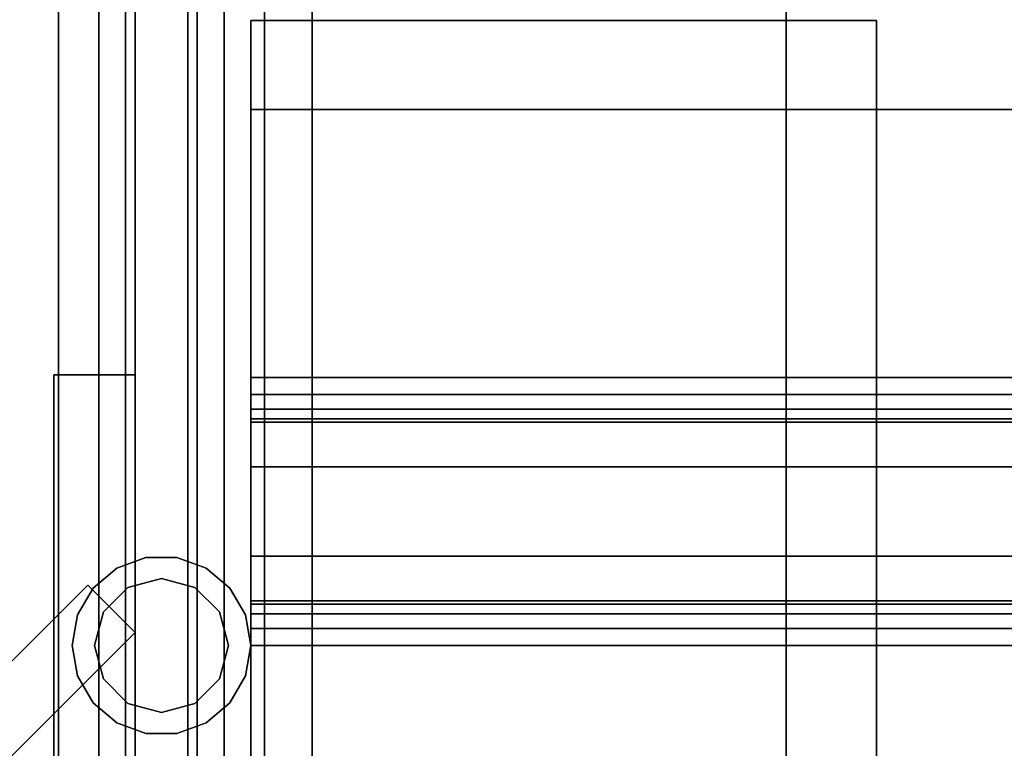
# Model space of a CAD drawing. Extents: x -48 to 48, y -49.6 to 48.
# Tile 810 of 890: x -0.8 to 4.7, y 36.7 to 40.8. Entities that reach past the tile are written whole.
import ezdxf

# ---------------------------------------------------------------- set-up
doc = ezdxf.new("R2010")
doc.units = 0

msp = doc.modelspace()

# ---------------------------------------------------------------- linework, layer by layer
at = {"layer": '4B3 [27]', "color": 1}
for points, invisible_edges in [([(-2.30664, 22.1721, 30.1), (-3.495, 48, 30.1), (3.495, 48, 30.1)], 13), ([(-2.79823, 25.9848, 46), (3.495, 48, 46), (-3.495, 48, 46)], 13), ([(-2.79823, 14.5152, 30.1), (-2.4913, 16.4137, 30.1), (3.495, 48, 30.1)], 14), ([(-2.79823, 14.5152, 30.1), (3.495, 48, 30.1), (3.495, 28.7655, 30.1)], 13), ([(-2.79823, 25.9848, 46), (3.495, 28.7655, 46), (3.495, 48, 46)], 13), ([(-2.4913, 16.4137, 30.1), (-2.30664, 18.3279, 30.1), (3.495, 48, 30.1)], 14), ([(-2.245, 20.25, 30.1), (-2.30664, 22.1721, 30.1), (3.495, 48, 30.1)], 14), ([(-2.30664, 18.3279, 30.1), (-2.245, 20.25, 30.1), (3.495, 48, 30.1)], 14), ([(-0.576535, 6.87279, 30.5829), (-0.576535, 48, 30.5829), (-0.8425, 48, 30.53)], 12), ([(-0.576535, 6.87279, 30.5829), (-0.8425, 48, 30.53), (-0.8425, 6.62326, 30.53)], 1), ([(-0.8425, 7.375, 45.57), (-0.8425, 48, 45.57), (-0.576535, 48, 45.5171)], 12), ([(-0.8425, 7.375, 45.57), (-0.576535, 48, 45.5171), (-0.576535, 7.47959, 45.5171)], 1), ([(-0.351061, 7.58338, 30.7336), (-0.351061, 48, 30.7336), (-0.576535, 48, 30.5829)], 12), ([(-0.351061, 7.58338, 30.7336), (-0.576535, 48, 30.5829), (-0.576535, 6.87279, 30.5829)], 1), ([(-0.576535, 7.47959, 45.5171), (-0.576535, 48, 45.5171), (-0.351061, 48, 45.3664)], 12), ([(-0.576535, 7.47959, 45.5171), (-0.351061, 48, 45.3664), (-0.351061, 7.77745, 45.3664)], 1), ([(-0.275272, 8, 30.847), (-0.200404, 48, 30.959), (-0.351061, 48, 30.7336)], 13), ([(-0.351061, 48, 30.7336), (-0.351061, 7.58338, 30.7336), (-0.312762, 7.85373, 30.7909)], 12), ([(-0.351061, 48, 30.7336), (-0.312762, 7.85373, 30.7909), (-0.310932, 7.85345, 30.7936)], 13), ([(-0.351061, 48, 30.7336), (-0.310932, 7.85345, 30.7936), (-0.30368, 7.90451, 30.8045)], 13), ([(-0.275272, 8, 30.847), (-0.351061, 48, 30.7336), (-0.30368, 7.90451, 30.8045)], 3), ([(-0.284055, 7.97571, 45.2662), (-0.351061, 7.77745, 45.3664), (-0.351061, 48, 45.3664)], 12), ([(-0.275272, 8, 45.253), (-0.284055, 7.97571, 45.2662), (-0.351061, 48, 45.3664)], 15), ([(-0.275272, 8, 45.253), (-0.351061, 48, 45.3664), (-0.200404, 48, 45.141)], 13), ([(-0.275272, 8, 30.847), (-0.234219, 8.08457, 30.9084), (-0.200404, 48, 30.959)], 14), ([(-0.275272, 8, 45.253), (-0.200404, 48, 45.141), (-0.234219, 8.08457, 45.1916)], 3), ([(-0.234219, 8.08457, 30.9084), (-0.200404, 8.13013, 30.959), (-0.200404, 48, 30.959)], 12), ([(-0.200404, 48, 45.141), (-0.200404, 8.13013, 45.141), (-0.234219, 8.08457, 45.1916)], 12), ([(-0.177012, 8.20677, 31.0766), (-0.1475, 48, 31.225), (-0.200404, 48, 30.959)], 13), ([(-0.200404, 48, 30.959), (-0.200404, 8.13013, 30.959), (-0.195019, 8.15451, 30.9861)], 12), ([(-0.177012, 8.20677, 31.0766), (-0.200404, 48, 30.959), (-0.195019, 8.15451, 30.9861)], 3), ([(-0.195019, 8.15451, 45.1139), (-0.200404, 8.13013, 45.141), (-0.200404, 48, 45.141)], 12), ([(-0.177012, 8.20677, 45.0234), (-0.195019, 8.15451, 45.1139), (-0.200404, 48, 45.141)], 14), ([(-0.177012, 8.20677, 45.0234), (-0.200404, 48, 45.141), (-0.1475, 48, 44.875)], 13), ([(-0.177012, 8.20677, 31.0766), (-0.157238, 8.23907, 31.176), (-0.1475, 48, 31.225)], 14), ([(-0.177012, 8.20677, 45.0234), (-0.1475, 48, 44.875), (-0.157238, 8.23907, 44.924)], 3), ([(-0.157238, 8.23907, 31.176), (-0.1475, 8.24422, 31.225), (-0.1475, 48, 31.225)], 12), ([(-0.1475, 48, 44.875), (-0.1475, 8.24422, 44.875), (-0.157238, 8.23907, 44.924)], 12), ([(-0.1475, 8.25, 44.82), (-0.1475, 8.24422, 44.875), (-0.1475, 48, 44.875)], 12), ([(-0.1475, 8.23907, 44.716), (-0.1475, 8.25, 44.82), (-0.1475, 48, 44.875)], 14), ([(-0.1475, 8.20677, 44.6166), (-0.1475, 8.23907, 44.716), (-0.1475, 48, 44.875)], 14), ([(-0.1475, 8.15451, 44.5261), (-0.1475, 8.20677, 44.6166), (-0.1475, 48, 44.875)], 14), ([(-0.1475, 8.08457, 44.4484), (-0.1475, 8.15451, 44.5261), (-0.1475, 48, 44.875)], 14), ([(-0.1475, 8, 44.387), (-0.1475, 8.08457, 44.4484), (-0.1475, 48, 44.875)], 14), ([(-0.1475, 7.90451, 44.3445), (-0.1475, 8, 44.387), (-0.1475, 48, 44.875)], 14), ([(-0.1475, 7.80226, 44.3227), (-0.1475, 7.90451, 44.3445), (-0.1475, 48, 44.875)], 14), ([(-0.1475, 7.75, 44.32), (-0.1475, 7.80226, 44.3227), (-0.1475, 48, 44.875)], 15), ([(-0.1475, 7.75, 44.32), (-0.1475, 48, 44.875), (-0.1475, 48, 31.225)], 13), ([(-0.1475, 6.25, 44.32), (-0.1475, 7.75, 44.32), (-0.1475, 48, 31.225)], 14), ([(-0.1475, 48, 31.225), (-0.1475, 8.24422, 31.225), (-0.1475, 8.25, 31.28)], 12), ([(-0.1475, 48, 31.225), (-0.1475, 8.25, 31.28), (-0.1475, 8.23907, 31.384)], 13), ([(-0.1475, 6.25, 44.32), (-0.1475, 48, 31.225), (-0.1475, 8.23907, 31.384)], 15), ([(0.157238, 8.23907, 44.924), (0.1475, 8.24422, 44.875), (0.1475, 48, 44.875)], 12), ([(0.177012, 8.20677, 45.0234), (0.157238, 8.23907, 44.924), (0.1475, 48, 44.875)], 14), ([(0.177012, 8.20677, 45.0234), (0.1475, 48, 44.875), (0.200404, 48, 45.141)], 13), ([(0.1475, 8.25, 31.28), (0.1475, 8.24422, 31.225), (0.1475, 48, 31.225)], 12), ([(0.1475, 8.23907, 31.384), (0.1475, 8.25, 31.28), (0.1475, 48, 31.225)], 14), ([(0.1475, 8.20677, 31.4834), (0.1475, 8.23907, 31.384), (0.1475, 48, 31.225)], 14), ([(0.1475, 8.15451, 31.5739), (0.1475, 8.20677, 31.4834), (0.1475, 48, 31.225)], 14), ([(0.1475, 8.08457, 31.6516), (0.1475, 8.15451, 31.5739), (0.1475, 48, 31.225)], 14), ([(0.1475, 8, 31.713), (0.1475, 8.08457, 31.6516), (0.1475, 48, 31.225)], 14), ([(0.1475, 7.90451, 31.7555), (0.1475, 8, 31.713), (0.1475, 48, 31.225)], 14), ([(0.1475, 7.80226, 31.7773), (0.1475, 7.90451, 31.7555), (0.1475, 48, 31.225)], 14), ([(0.1475, 7.75, 31.78), (0.1475, 7.80226, 31.7773), (0.1475, 48, 31.225)], 15), ([(0.1475, 7.75, 31.78), (0.1475, 48, 31.225), (0.1475, 48, 44.875)], 13), ([(0.1475, 6.545, 31.78), (0.1475, 7.75, 31.78), (0.1475, 48, 44.875)], 14), ([(0.1475, 48, 44.875), (0.1475, 8.24422, 44.875), (0.1475, 8.25, 44.82)], 12), ([(0.1475, 48, 44.875), (0.1475, 8.25, 44.82), (0.1475, 8.23907, 44.716)], 13), ([(0.1475, 6.545, 31.78), (0.1475, 48, 44.875), (0.1475, 8.23907, 44.716)], 15), ([(0.177012, 8.20677, 31.0766), (0.200404, 48, 30.959), (0.1475, 48, 31.225)], 13), ([(0.1475, 48, 31.225), (0.1475, 8.24422, 31.225), (0.157238, 8.23907, 31.176)], 12), ([(0.177012, 8.20677, 31.0766), (0.1475, 48, 31.225), (0.157238, 8.23907, 31.176)], 3), ([(0.177012, 8.20677, 45.0234), (0.200404, 48, 45.141), (0.195019, 8.15451, 45.1139)], 3), ([(0.177012, 8.20677, 31.0766), (0.195019, 8.15451, 30.9861), (0.200404, 48, 30.959)], 14), ([(0.200404, 48, 45.141), (0.200404, 8.13013, 45.141), (0.195019, 8.15451, 45.1139)], 12), ([(0.195019, 8.15451, 30.9861), (0.200404, 8.13013, 30.959), (0.200404, 48, 30.959)], 12), ([(0.234219, 8.08457, 45.1916), (0.200404, 8.13013, 45.141), (0.200404, 48, 45.141)], 12), ([(0.234219, 8.08457, 45.1916), (0.200404, 48, 45.141), (0.351061, 48, 45.3664)], 13), ([(0.275272, 8, 30.847), (0.351061, 48, 30.7336), (0.200404, 48, 30.959)], 13), ([(0.200404, 48, 30.959), (0.200404, 8.13013, 30.959), (0.234219, 8.08457, 30.9084)], 12), ([(0.275272, 8, 30.847), (0.200404, 48, 30.959), (0.234219, 8.08457, 30.9084)], 3), ([(0.234219, 8.08457, 45.1916), (0.351061, 48, 45.3664), (0.275272, 8, 45.253)], 3), ([(0.351061, 48, 45.3664), (0.282648, 7.9752, 45.2641), (0.275272, 8, 45.253)], 13), ([(0.275272, 8, 30.847), (0.30368, 7.90451, 30.8045), (0.351061, 48, 30.7336)], 14), ([(0.351061, 48, 45.3664), (0.284055, 7.97571, 45.2662), (0.282648, 7.9752, 45.2641)], 13), ([(0.351061, 48, 45.3664), (0.351061, 7.77745, 45.3664), (0.284055, 7.97571, 45.2662)], 12), ([(0.30368, 7.90451, 30.8045), (0.312762, 7.85373, 30.7909), (0.351061, 48, 30.7336)], 15), ([(0.312762, 7.85373, 30.7909), (0.351061, 7.58338, 30.7336), (0.351061, 48, 30.7336)], 12), ([(0.351061, 7.77745, 45.3664), (0.351061, 48, 45.3664), (0.576535, 48, 45.5171)], 12), ([(0.351061, 7.77745, 45.3664), (0.576535, 48, 45.5171), (0.576535, 7.47959, 45.5171)], 1), ([(0.576535, 6.87279, 30.5829), (0.576535, 48, 30.5829), (0.351061, 48, 30.7336)], 12), ([(0.576535, 6.87279, 30.5829), (0.351061, 48, 30.7336), (0.351061, 7.58338, 30.7336)], 1), ([(0.576535, 7.47959, 45.5171), (0.576535, 48, 45.5171), (0.8425, 48, 45.57)], 12), ([(0.576535, 7.47959, 45.5171), (0.8425, 48, 45.57), (0.8425, 7.375, 45.57)], 1), ([(0.8425, 6.62326, 30.53), (0.8425, 48, 30.53), (0.576535, 48, 30.5829)], 12), ([(0.8425, 6.62326, 30.53), (0.576535, 48, 30.5829), (0.576535, 6.87279, 30.5829)], 1), ([(2.30664, 18.3279, 45.57), (0.8425, 7.375, 45.57), (0.8425, 48, 45.57)], 13), ([(0.8425, 48, 45.57), (3.495, 48, 45.57), (3.495, 28.7655, 45.57)], 12), ([(0.8425, 48, 45.57), (3.495, 28.7655, 45.57), (3.22615, 27.8596, 45.57)], 13), ([(0.8425, 48, 45.57), (3.22615, 27.8596, 45.57), (2.79823, 25.9848, 45.57)], 13), ([(0.8425, 48, 45.57), (2.79823, 25.9848, 45.57), (2.4913, 24.0863, 45.57)], 13), ([(0.8425, 48, 45.57), (2.4913, 24.0863, 45.57), (2.30664, 22.1721, 45.57)], 13), ([(0.8425, 48, 45.57), (2.30664, 22.1721, 45.57), (2.245, 20.25, 45.57)], 13), ([(2.30664, 18.3279, 45.57), (0.8425, 48, 45.57), (2.245, 20.25, 45.57)], 3), ([(2.4913, 24.0863, 30.53), (3.495, 48, 30.53), (0.8425, 48, 30.53)], 13), ([(0.8425, 48, 30.53), (0.8425, 6.62326, 30.53), (2.30664, 18.3279, 30.53)], 14), ([(0.8425, 48, 30.53), (2.30664, 18.3279, 30.53), (2.245, 20.25, 30.53)], 13), ([(0.8425, 48, 30.53), (2.245, 20.25, 30.53), (2.30664, 22.1721, 30.53)], 13), ([(2.4913, 24.0863, 30.53), (0.8425, 48, 30.53), (2.30664, 22.1721, 30.53)], 3), ([(2.4913, 24.0863, 30.53), (2.79823, 25.9848, 30.53), (3.495, 48, 30.53)], 14), ([(2.79823, 25.9848, 30.53), (3.22615, 27.8596, 30.53), (3.495, 48, 30.53)], 14), ([(3.22615, 27.8596, 30.53), (3.495, 28.7655, 30.53), (3.495, 48, 30.53)], 12), ([(3.495, 28.7655, 45.57), (3.495, 48, 45.57), (3.495, 48, 46)], 12), ([(3.495, 28.7655, 45.57), (3.495, 48, 46), (3.495, 28.7655, 46)], 1), ([(3.495, 28.7655, 30.1), (3.495, 48, 30.1), (3.495, 48, 30.53)], 12), ([(3.495, 28.7655, 30.1), (3.495, 48, 30.53), (3.495, 28.7655, 30.53)], 1), ([(-0.743821, 35.4237, 42.5), (-0.639228, 35.2671, 42.5), (-0.1475, 38.765, 42.5)], 14), ([(-0.743821, 35.4237, 42.5), (-0.1475, 38.765, 42.5), (-0.6025, 36.3675, 42.5)], 15), ([(-0.639228, 35.2671, 42.5), (-0.6025, 35.0825, 42.5), (-0.1475, 38.765, 42.5)], 14), ([(-0.6025, 35.0825, 42.5), (-0.1475, 32.685, 42.5), (-0.1475, 38.765, 42.5)], 13), ([(-0.1475, 38.765, 42.5), (-0.6025, 38.765, 42.5), (-0.6025, 36.3675, 42.5)], 12), ([(-0.6025, 36.3675, 33.5), (-0.6025, 38.765, 33.5), (-0.1475, 38.765, 33.5)], 12), ([(-0.6025, 36.3675, 33.5), (-0.1475, 38.765, 33.5), (-0.1475, 32.685, 33.5)], 13), ([(-0.6025, 38.765, 33.5), (-0.6025, 38.765, 42.5), (-0.1475, 38.765, 42.5)], 12), ([(-0.6025, 38.765, 33.5), (-0.1475, 38.765, 42.5), (-0.1475, 38.765, 33.5)], 1), ([(-0.6025, 36.3675, 33.5), (-0.6025, 36.3675, 42.5), (-0.6025, 38.765, 42.5)], 12), ([(-0.6025, 36.3675, 33.5), (-0.6025, 38.765, 42.5), (-0.6025, 38.765, 33.5)], 1), ([(-0.1475, 38.765, 33.5), (-0.1475, 38.765, 42.5), (-0.1475, 32.685, 42.5)], 12), ([(-0.1475, 38.765, 33.5), (-0.1475, 32.685, 42.5), (-0.1475, 32.685, 33.5)], 1), ([(-0.5, 37.25, 51.875), (-0.25, 37.683, 51.875), (-0.086824, 37.7424, 51.875)], 13), ([(-0.5, 37.25, 51.875), (-0.086824, 37.7424, 51.875), (0.086824, 37.7424, 51.875)], 13), ([(-0.5, 37.25, 51.875), (0.086824, 37.7424, 51.875), (0.25, 37.683, 51.875)], 13), ([(-0.469846, 37.079, 52.1875), (0.25, 37.683, 52.1875), (0.086824, 37.7424, 52.1875)], 13), ([(-0.469846, 37.079, 52.1875), (0.086824, 37.7424, 52.1875), (-0.086824, 37.7424, 52.1875)], 13), ([(-0.469846, 37.079, 52.1875), (-0.086824, 37.7424, 52.1875), (-0.25, 37.683, 52.1875)], 13), ([(-0.086824, 37.7424, 52.1875), (-0.086824, 37.7424, 51.875), (-0.25, 37.683, 51.875)], 12), ([(-0.086824, 37.7424, 52.1875), (-0.25, 37.683, 51.875), (-0.25, 37.683, 52.1875)], 1), ([(0.086824, 37.7424, 52.1875), (0.086824, 37.7424, 51.875), (-0.086824, 37.7424, 51.875)], 12), ([(0.086824, 37.7424, 52.1875), (-0.086824, 37.7424, 51.875), (-0.086824, 37.7424, 52.1875)], 1), ([(0.25, 37.683, 52.1875), (0.25, 37.683, 51.875), (0.086824, 37.7424, 51.875)], 12), ([(0.25, 37.683, 52.1875), (0.086824, 37.7424, 51.875), (0.086824, 37.7424, 52.1875)], 1), ([(-0.5, 37.25, 51.875), (-0.383022, 37.5714, 51.875), (-0.25, 37.683, 51.875)], 13), ([(-0.5, 37.25, 51.875), (0.25, 37.683, 51.875), (0.383022, 37.5714, 51.875)], 13), ([(-0.469846, 37.079, 52.1875), (0.383022, 37.5714, 52.1875), (0.25, 37.683, 52.1875)], 13), ([(-0.469846, 37.079, 52.1875), (-0.25, 37.683, 52.1875), (-0.383022, 37.5714, 52.1875)], 13), ([(-0.25, 37.683, 52.1875), (-0.25, 37.683, 51.875), (-0.383022, 37.5714, 51.875)], 12), ([(-0.25, 37.683, 52.1875), (-0.383022, 37.5714, 51.875), (-0.383022, 37.5714, 52.1875)], 1), ([(0.383022, 37.5714, 52.1875), (0.383022, 37.5714, 51.875), (0.25, 37.683, 51.875)], 12), ([(0.383022, 37.5714, 52.1875), (0.25, 37.683, 51.875), (0.25, 37.683, 52.1875)], 1), ([(-0.375, 37.25, 46), (-0.1875, 37.5748, 46), (0, 37.625, 46)], 13), ([(-0.375, 37.25, 46), (0, 37.625, 46), (0.1875, 37.5748, 46)], 13), ([(-0.32476, 37.0625, 51.875), (0.1875, 37.5748, 51.875), (0, 37.625, 51.875)], 13), ([(-0.32476, 37.0625, 51.875), (0, 37.625, 51.875), (-0.1875, 37.5748, 51.875)], 13), ([(0, 37.625, 51.875), (0, 37.625, 46), (-0.1875, 37.5748, 46)], 12), ([(0, 37.625, 51.875), (-0.1875, 37.5748, 46), (-0.1875, 37.5748, 51.875)], 1), ([(0.1875, 37.5748, 51.875), (0.1875, 37.5748, 46), (0, 37.625, 46)], 12), ([(0.1875, 37.5748, 51.875), (0, 37.625, 46), (0, 37.625, 51.875)], 1), ([(-0.5, 37.25, 51.875), (-0.469846, 37.421, 51.875), (-0.383022, 37.5714, 51.875)], 12), ([(-0.5, 37.25, 51.875), (0.383022, 37.5714, 51.875), (0.469846, 37.421, 51.875)], 13), ([(-0.469846, 37.079, 52.1875), (0.469846, 37.421, 52.1875), (0.383022, 37.5714, 52.1875)], 13), ([(-0.469846, 37.079, 52.1875), (-0.383022, 37.5714, 52.1875), (-0.469846, 37.421, 52.1875)], 13), ([(-0.383022, 37.5714, 52.1875), (-0.383022, 37.5714, 51.875), (-0.469846, 37.421, 51.875)], 12), ([(-0.383022, 37.5714, 52.1875), (-0.469846, 37.421, 51.875), (-0.469846, 37.421, 52.1875)], 1), ([(-0.375, 37.25, 46), (-0.32476, 37.4375, 46), (-0.1875, 37.5748, 46)], 12), ([(-0.375, 37.25, 46), (0.1875, 37.5748, 46), (0.32476, 37.4375, 46)], 13), ([(-0.32476, 37.0625, 51.875), (0.32476, 37.4375, 51.875), (0.1875, 37.5748, 51.875)], 13), ([(-0.32476, 37.0625, 51.875), (-0.1875, 37.5748, 51.875), (-0.32476, 37.4375, 51.875)], 13), ([(-0.1875, 37.5748, 51.875), (-0.1875, 37.5748, 46), (-0.32476, 37.4375, 46)], 12), ([(-0.1875, 37.5748, 51.875), (-0.32476, 37.4375, 46), (-0.32476, 37.4375, 51.875)], 1), ([(0.32476, 37.4375, 51.875), (0.32476, 37.4375, 46), (0.1875, 37.5748, 46)], 12), ([(0.32476, 37.4375, 51.875), (0.1875, 37.5748, 46), (0.1875, 37.5748, 51.875)], 1), ([(0.469846, 37.421, 52.1875), (0.469846, 37.421, 51.875), (0.383022, 37.5714, 51.875)], 12), ([(0.469846, 37.421, 52.1875), (0.383022, 37.5714, 51.875), (0.383022, 37.5714, 52.1875)], 1), ([(-0.469846, 37.079, 52.1875), (-0.469846, 37.421, 52.1875), (-0.5, 37.25, 52.1875)], 1), ([(-0.469846, 37.421, 52.1875), (-0.469846, 37.421, 51.875), (-0.5, 37.25, 51.875)], 12), ([(-0.469846, 37.421, 52.1875), (-0.5, 37.25, 51.875), (-0.5, 37.25, 52.1875)], 1), ([(-0.5, 37.25, 51.875), (0.469846, 37.421, 51.875), (0.5, 37.25, 51.875)], 13), ([(-0.469846, 37.079, 52.1875), (0.5, 37.25, 52.1875), (0.469846, 37.421, 52.1875)], 13), ([(-0.32476, 37.0625, 51.875), (-0.32476, 37.4375, 51.875), (-0.375, 37.25, 51.875)], 1), ([(-0.32476, 37.4375, 51.875), (-0.32476, 37.4375, 46), (-0.375, 37.25, 46)], 12), ([(-0.32476, 37.4375, 51.875), (-0.375, 37.25, 46), (-0.375, 37.25, 51.875)], 1), ([(-0.375, 37.25, 46), (0.32476, 37.4375, 46), (0.375, 37.25, 46)], 13), ([(-0.32476, 37.0625, 51.875), (0.375, 37.25, 51.875), (0.32476, 37.4375, 51.875)], 13), ([(0.375, 37.25, 51.875), (0.375, 37.25, 46), (0.32476, 37.4375, 46)], 12), ([(0.375, 37.25, 51.875), (0.32476, 37.4375, 46), (0.32476, 37.4375, 51.875)], 1), ([(0.5, 37.25, 52.1875), (0.5, 37.25, 51.875), (0.469846, 37.421, 51.875)], 12), ([(0.5, 37.25, 52.1875), (0.469846, 37.421, 51.875), (0.469846, 37.421, 52.1875)], 1), ([(-0.5, 37.25, 52.1875), (-0.5, 37.25, 51.875), (-0.469846, 37.079, 51.875)], 12), ([(-0.5, 37.25, 52.1875), (-0.469846, 37.079, 51.875), (-0.469846, 37.079, 52.1875)], 1), ([(-0.5, 37.25, 51.875), (0.5, 37.25, 51.875), (0.469846, 37.079, 51.875)], 13), ([(-0.5, 37.25, 51.875), (0.469846, 37.079, 51.875), (0.383022, 36.9286, 51.875)], 13), ([(-0.5, 37.25, 51.875), (0.383022, 36.9286, 51.875), (0.25, 36.817, 51.875)], 13), ([(-0.5, 37.25, 51.875), (0.25, 36.817, 51.875), (0.086824, 36.7576, 51.875)], 13), ([(-0.5, 37.25, 51.875), (0.086824, 36.7576, 51.875), (-0.086824, 36.7576, 51.875)], 13), ([(-0.5, 37.25, 51.875), (-0.086824, 36.7576, 51.875), (-0.25, 36.817, 51.875)], 13), ([(-0.5, 37.25, 51.875), (-0.25, 36.817, 51.875), (-0.383022, 36.9286, 51.875)], 13), ([(-0.5, 37.25, 51.875), (-0.383022, 36.9286, 51.875), (-0.469846, 37.079, 51.875)], 1), ([(-0.469846, 37.079, 52.1875), (0.469846, 37.079, 52.1875), (0.5, 37.25, 52.1875)], 13), ([(-0.375, 37.25, 51.875), (-0.375, 37.25, 46), (-0.32476, 37.0625, 46)], 12), ([(-0.375, 37.25, 51.875), (-0.32476, 37.0625, 46), (-0.32476, 37.0625, 51.875)], 1), ([(-0.375, 37.25, 46), (0.375, 37.25, 46), (0.32476, 37.0625, 46)], 13), ([(-0.375, 37.25, 46), (0.32476, 37.0625, 46), (0.1875, 36.9252, 46)], 13), ([(-0.375, 37.25, 46), (0.1875, 36.9252, 46), (0, 36.875, 46)], 13), ([(-0.375, 37.25, 46), (0, 36.875, 46), (-0.1875, 36.9252, 46)], 13), ([(-0.375, 37.25, 46), (-0.1875, 36.9252, 46), (-0.32476, 37.0625, 46)], 1), ([(-0.32476, 37.0625, 51.875), (0.32476, 37.0625, 51.875), (0.375, 37.25, 51.875)], 13), ([(0.32476, 37.0625, 51.875), (0.32476, 37.0625, 46), (0.375, 37.25, 46)], 12), ([(0.32476, 37.0625, 51.875), (0.375, 37.25, 46), (0.375, 37.25, 51.875)], 1), ([(0.469846, 37.079, 52.1875), (0.469846, 37.079, 51.875), (0.5, 37.25, 51.875)], 12), ([(0.469846, 37.079, 52.1875), (0.5, 37.25, 51.875), (0.5, 37.25, 52.1875)], 1), ([(-0.469846, 37.079, 52.1875), (-0.383022, 36.9286, 52.1875), (-0.25, 36.817, 52.1875)], 12), ([(-0.469846, 37.079, 52.1875), (-0.25, 36.817, 52.1875), (-0.086824, 36.7576, 52.1875)], 13), ([(-0.469846, 37.079, 52.1875), (-0.086824, 36.7576, 52.1875), (0.086824, 36.7576, 52.1875)], 13), ([(-0.469846, 37.079, 52.1875), (0.086824, 36.7576, 52.1875), (0.25, 36.817, 52.1875)], 13), ([(-0.469846, 37.079, 52.1875), (0.25, 36.817, 52.1875), (0.383022, 36.9286, 52.1875)], 13), ([(-0.469846, 37.079, 52.1875), (0.383022, 36.9286, 52.1875), (0.469846, 37.079, 52.1875)], 13), ([(-0.469846, 37.079, 52.1875), (-0.469846, 37.079, 51.875), (-0.383022, 36.9286, 51.875)], 12), ([(-0.469846, 37.079, 52.1875), (-0.383022, 36.9286, 51.875), (-0.383022, 36.9286, 52.1875)], 1), ([(0.383022, 36.9286, 52.1875), (0.383022, 36.9286, 51.875), (0.469846, 37.079, 51.875)], 12), ([(0.383022, 36.9286, 52.1875), (0.469846, 37.079, 51.875), (0.469846, 37.079, 52.1875)], 1), ([(-0.32476, 37.0625, 51.875), (-0.1875, 36.9252, 51.875), (0, 36.875, 51.875)], 12), ([(-0.32476, 37.0625, 51.875), (0, 36.875, 51.875), (0.1875, 36.9252, 51.875)], 13), ([(-0.32476, 37.0625, 51.875), (0.1875, 36.9252, 51.875), (0.32476, 37.0625, 51.875)], 13), ([(-0.32476, 37.0625, 51.875), (-0.32476, 37.0625, 46), (-0.1875, 36.9252, 46)], 12), ([(-0.32476, 37.0625, 51.875), (-0.1875, 36.9252, 46), (-0.1875, 36.9252, 51.875)], 1), ([(0.1875, 36.9252, 51.875), (0.1875, 36.9252, 46), (0.32476, 37.0625, 46)], 12), ([(0.1875, 36.9252, 51.875), (0.32476, 37.0625, 46), (0.32476, 37.0625, 51.875)], 1), ([(-0.383022, 36.9286, 52.1875), (-0.383022, 36.9286, 51.875), (-0.25, 36.817, 51.875)], 12), ([(-0.383022, 36.9286, 52.1875), (-0.25, 36.817, 51.875), (-0.25, 36.817, 52.1875)], 1), ([(-0.1875, 36.9252, 51.875), (-0.1875, 36.9252, 46), (0, 36.875, 46)], 12), ([(-0.1875, 36.9252, 51.875), (0, 36.875, 46), (0, 36.875, 51.875)], 1), ([(0, 36.875, 51.875), (0, 36.875, 46), (0.1875, 36.9252, 46)], 12), ([(0, 36.875, 51.875), (0.1875, 36.9252, 46), (0.1875, 36.9252, 51.875)], 1), ([(0.25, 36.817, 52.1875), (0.25, 36.817, 51.875), (0.383022, 36.9286, 51.875)], 12), ([(0.25, 36.817, 52.1875), (0.383022, 36.9286, 51.875), (0.383022, 36.9286, 52.1875)], 1), ([(-0.25, 36.817, 52.1875), (-0.25, 36.817, 51.875), (-0.086824, 36.7576, 51.875)], 12), ([(-0.25, 36.817, 52.1875), (-0.086824, 36.7576, 51.875), (-0.086824, 36.7576, 52.1875)], 1), ([(0.086824, 36.7576, 52.1875), (0.086824, 36.7576, 51.875), (0.25, 36.817, 51.875)], 12), ([(0.086824, 36.7576, 52.1875), (0.25, 36.817, 51.875), (0.25, 36.817, 52.1875)], 1), ([(-0.086824, 36.7576, 52.1875), (-0.086824, 36.7576, 51.875), (0.086824, 36.7576, 51.875)], 12), ([(-0.086824, 36.7576, 52.1875), (0.086824, 36.7576, 51.875), (0.086824, 36.7576, 52.1875)], 1)]:
    msp.add_3dface(points, dxfattribs=dict(at, invisible_edges=invisible_edges))
at = {"layer": '5B3 [52]', "color": 1}
for points, invisible_edges in [([(3.495, 44, 64.1), (3.495, 5.875, 64.1), (-3.495, 5.875, 64.1)], 12), ([(3.495, 44, 64.1), (-3.495, 5.875, 64.1), (-3.495, 44, 64.1)], 1), ([(-3.495, 44, 80), (-3.495, 5.875, 80), (3.495, 5.875, 80)], 12), ([(-3.495, 44, 80), (3.495, 5.875, 80), (3.495, 44, 80)], 1), ([(-0.576535, 44, 79.5171), (-0.576535, 5.875, 79.5171), (-0.8425, 5.875, 79.57)], 12), ([(-0.576535, 44, 79.5171), (-0.8425, 5.875, 79.57), (-0.8425, 44, 79.57)], 1), ([(-0.8425, 44, 64.53), (-0.8425, 5.875, 64.53), (-0.576535, 5.875, 64.5829)], 12), ([(-0.8425, 44, 64.53), (-0.576535, 5.875, 64.5829), (-0.576535, 44, 64.5829)], 1), ([(-0.351061, 44, 79.3664), (-0.351061, 5.875, 79.3664), (-0.576535, 5.875, 79.5171)], 12), ([(-0.351061, 44, 79.3664), (-0.576535, 5.875, 79.5171), (-0.576535, 44, 79.5171)], 1), ([(-0.576535, 44, 64.5829), (-0.576535, 5.875, 64.5829), (-0.351061, 5.875, 64.7336)], 12), ([(-0.576535, 44, 64.5829), (-0.351061, 5.875, 64.7336), (-0.351061, 44, 64.7336)], 1), ([(-0.200404, 44, 79.141), (-0.200404, 5.875, 79.141), (-0.351061, 5.875, 79.3664)], 12), ([(-0.200404, 44, 79.141), (-0.351061, 5.875, 79.3664), (-0.351061, 44, 79.3664)], 1), ([(-0.351061, 44, 64.7336), (-0.351061, 5.875, 64.7336), (-0.200404, 5.875, 64.959)], 12), ([(-0.351061, 44, 64.7336), (-0.200404, 5.875, 64.959), (-0.200404, 44, 64.959)], 1), ([(-0.1475, 44, 78.875), (-0.1475, 5.875, 78.875), (-0.200404, 5.875, 79.141)], 12), ([(-0.1475, 44, 78.875), (-0.200404, 5.875, 79.141), (-0.200404, 44, 79.141)], 1), ([(-0.200404, 44, 64.959), (-0.200404, 5.875, 64.959), (-0.1475, 5.875, 65.225)], 12), ([(-0.200404, 44, 64.959), (-0.1475, 5.875, 65.225), (-0.1475, 44, 65.225)], 1), ([(-0.1475, 44, 65.225), (-0.1475, 5.875, 65.225), (-0.1475, 5.875, 78.875)], 12), ([(-0.1475, 44, 65.225), (-0.1475, 5.875, 78.875), (-0.1475, 44, 78.875)], 1), ([(0.1475, 44, 65.225), (0.1475, 5.875, 65.225), (0.200404, 5.875, 64.959)], 12), ([(0.1475, 44, 65.225), (0.200404, 5.875, 64.959), (0.200404, 44, 64.959)], 1), ([(0.1475, 44, 78.875), (0.1475, 5.875, 78.875), (0.1475, 5.875, 65.225)], 12), ([(0.1475, 44, 78.875), (0.1475, 5.875, 65.225), (0.1475, 44, 65.225)], 1), ([(0.200404, 44, 79.141), (0.200404, 5.875, 79.141), (0.1475, 5.875, 78.875)], 12), ([(0.200404, 44, 79.141), (0.1475, 5.875, 78.875), (0.1475, 44, 78.875)], 1), ([(0.200404, 44, 64.959), (0.200404, 5.875, 64.959), (0.351061, 5.875, 64.7336)], 12), ([(0.200404, 44, 64.959), (0.351061, 5.875, 64.7336), (0.351061, 44, 64.7336)], 1), ([(0.351061, 44, 79.3664), (0.351061, 5.875, 79.3664), (0.200404, 5.875, 79.141)], 12), ([(0.351061, 44, 79.3664), (0.200404, 5.875, 79.141), (0.200404, 44, 79.141)], 1), ([(0.351061, 44, 64.7336), (0.351061, 5.875, 64.7336), (0.576535, 5.875, 64.5829)], 12), ([(0.351061, 44, 64.7336), (0.576535, 5.875, 64.5829), (0.576535, 44, 64.5829)], 1), ([(0.576535, 44, 79.5171), (0.576535, 5.875, 79.5171), (0.351061, 5.875, 79.3664)], 12), ([(0.576535, 44, 79.5171), (0.351061, 5.875, 79.3664), (0.351061, 44, 79.3664)], 1), ([(0.576535, 44, 64.5829), (0.576535, 5.875, 64.5829), (0.8425, 5.875, 64.53)], 12), ([(0.576535, 44, 64.5829), (0.8425, 5.875, 64.53), (0.8425, 44, 64.53)], 1), ([(0.8425, 44, 79.57), (0.8425, 5.875, 79.57), (0.576535, 5.875, 79.5171)], 12), ([(0.8425, 44, 79.57), (0.576535, 5.875, 79.5171), (0.576535, 44, 79.5171)], 1), ([(0.8425, 44, 64.53), (0.8425, 5.875, 64.53), (3.495, 5.875, 64.53)], 12), ([(0.8425, 44, 64.53), (3.495, 5.875, 64.53), (3.495, 44, 64.53)], 1), ([(3.495, 44, 79.57), (3.495, 5.875, 79.57), (0.8425, 5.875, 79.57)], 12), ([(3.495, 44, 79.57), (0.8425, 5.875, 79.57), (0.8425, 44, 79.57)], 1), ([(3.495, 44, 64.53), (3.495, 5.875, 64.53), (3.495, 5.875, 64.1)], 12), ([(3.495, 44, 64.53), (3.495, 5.875, 64.1), (3.495, 44, 64.1)], 1), ([(3.495, 44, 80), (3.495, 5.875, 80), (3.495, 5.875, 79.57)], 12), ([(3.495, 44, 80), (3.495, 5.875, 79.57), (3.495, 44, 79.57)], 1), ([(-0.412665, 37.5873, 75.25), (-0.412665, 37.5873, 69.75), (-4.65531, 33.3447, 69.75)], 12), ([(-0.412665, 37.5873, 75.25), (-4.65531, 33.3447, 69.75), (-4.65531, 33.3447, 75.25)], 1), ([(-0.412665, 37.5873, 69.75), (-4.39014, 33.0795, 69.75), (-4.65531, 33.3447, 69.75)], 1), ([(-4.65531, 33.3447, 75.25), (-0.1475, 37.3222, 75.25), (-0.412665, 37.5873, 75.25)], 1), ([(-0.412665, 37.5873, 69.75), (-0.1475, 37.3222, 69.75), (-4.39014, 33.0795, 69.75)], 12), ([(-0.412665, 37.5873, 75.25), (-0.1475, 37.3222, 75.25), (-0.1475, 37.3222, 69.75)], 12), ([(-0.412665, 37.5873, 75.25), (-0.1475, 37.3222, 69.75), (-0.412665, 37.5873, 69.75)], 1), ([(-4.65531, 33.3447, 75.25), (-4.39014, 33.0795, 75.25), (-0.1475, 37.3222, 75.25)], 12), ([(-4.39014, 33.0795, 75.25), (-4.39014, 33.0795, 69.75), (-0.1475, 37.3222, 69.75)], 12), ([(-4.39014, 33.0795, 75.25), (-0.1475, 37.3222, 69.75), (-0.1475, 37.3222, 75.25)], 1)]:
    msp.add_3dface(points, dxfattribs=dict(at, invisible_edges=invisible_edges))
at = {"layer": 'J_59 [68]', "color": 0}
for points, invisible_edges in [([(0.5, 35.25, 80.5), (4, 35.25, 80.5), (4, 40.75, 80.5)], 12), ([(0.5, 35.25, 80.5), (4, 40.75, 80.5), (0.5, 40.75, 80.5)], 1), ([(0.5, 40.75, 80), (4, 40.75, 80), (4, 35.25, 80)], 12), ([(0.5, 40.75, 80), (4, 35.25, 80), (0.5, 35.25, 80)], 1), ([(4, 40.75, 80.5), (4, 40.75, 80), (0.5, 40.75, 80)], 12), ([(4, 40.75, 80.5), (0.5, 40.75, 80), (0.5, 40.75, 80.5)], 1), ([(0.5, 40.75, 80.5), (0.5, 40.75, 80), (0.5, 35.25, 80)], 12), ([(0.5, 40.75, 80.5), (0.5, 35.25, 80), (0.5, 35.25, 80.5)], 1), ([(4, 35.25, 80.5), (4, 35.25, 80), (4, 40.75, 80)], 12), ([(4, 35.25, 80.5), (4, 40.75, 80), (4, 40.75, 80.5)], 1)]:
    msp.add_3dface(points, dxfattribs=dict(at, invisible_edges=invisible_edges))
at = {"layer": 'J_59 [68]', "color": 1}
for points, invisible_edges in [([(0.5, 38.25, 82.5), (0.5, 40.25, 82.5), (0.5, 40.25, 82.25)], 12), ([(0.5, 38.25, 82.5), (0.5, 40.25, 82.25), (0.5, 38.75, 82.25)], 13), ([(30, 40.25, 82.5), (0.5, 40.25, 82.5), (0.5, 38.25, 82.5)], 12), ([(30, 40.25, 82.5), (0.5, 38.25, 82.5), (30, 38.25, 82.5)], 1), ([(30, 40.25, 82.25), (0.5, 40.25, 82.25), (0.5, 40.25, 82.5)], 12), ([(30, 40.25, 82.25), (0.5, 40.25, 82.5), (30, 40.25, 82.5)], 1), ([(30, 38.75, 82.25), (0.5, 38.75, 82.25), (0.5, 40.25, 82.25)], 12), ([(30, 38.75, 82.25), (0.5, 40.25, 82.25), (30, 40.25, 82.25)], 1), ([(0.5, 38.25, 82.5), (0.5, 38.75, 82.25), (0.5, 38.6543, 82.231)], 13), ([(30, 38.6543, 82.231), (0.5, 38.6543, 82.231), (0.5, 38.75, 82.25)], 12), ([(30, 38.6543, 82.231), (0.5, 38.75, 82.25), (30, 38.75, 82.25)], 1), ([(0.5, 38.25, 82.5), (0.5, 38.6543, 82.231), (0.5, 38.5732, 82.1768)], 13), ([(30, 38.5732, 82.1768), (0.5, 38.5732, 82.1768), (0.5, 38.6543, 82.231)], 12), ([(30, 38.5732, 82.1768), (0.5, 38.6543, 82.231), (30, 38.6543, 82.231)], 1), ([(0.5, 38.25, 82.5), (0.5, 38.5732, 82.1768), (0.5, 38.519, 82.0957)], 13), ([(30, 38.519, 82.0957), (0.5, 38.519, 82.0957), (0.5, 38.5732, 82.1768)], 12), ([(30, 38.519, 82.0957), (0.5, 38.5732, 82.1768), (30, 38.5732, 82.1768)], 1), ([(0.5, 38.25, 82.5), (0.5, 38.519, 82.0957), (0.5, 38.5, 82)], 13), ([(30, 38.5, 82), (0.5, 38.5, 82), (0.5, 38.519, 82.0957)], 12), ([(30, 38.5, 82), (0.5, 38.519, 82.0957), (30, 38.519, 82.0957)], 1), ([(0.5, 38.25, 82.5), (0.5, 38.5, 82), (0.5, 38.5, 80.5)], 13), ([(0.5, 38.25, 82.5), (0.5, 38.5, 80.5), (0.5, 38.25, 80.5)], 1), ([(30, 38.5, 80.5), (0.5, 38.5, 80.5), (0.5, 38.5, 82)], 12), ([(30, 38.5, 80.5), (0.5, 38.5, 82), (30, 38.5, 82)], 1), ([(30, 38.25, 80.5), (0.5, 38.25, 80.5), (0.5, 38.5, 80.5)], 12), ([(30, 38.25, 80.5), (0.5, 38.5, 80.5), (30, 38.5, 80.5)], 1), ([(30, 38.25, 82.5), (0.5, 38.25, 82.5), (0.5, 38.25, 80.5)], 12), ([(30, 38.25, 82.5), (0.5, 38.25, 80.5), (30, 38.25, 80.5)], 1), ([(0.5, 37.75, 82.5), (0.5, 37.75, 80.5), (0.5, 37.5, 80.5)], 12), ([(0.5, 37.75, 82.5), (0.5, 37.5, 80.5), (0.5, 37.5, 82)], 13), ([(0.5, 37.75, 82.5), (0.5, 37.5, 82), (0.5, 37.481, 82.0957)], 13), ([(0.5, 37.75, 82.5), (0.5, 37.481, 82.0957), (0.5, 37.4268, 82.1768)], 13), ([(0.5, 37.75, 82.5), (0.5, 37.4268, 82.1768), (0.5, 37.3457, 82.231)], 13), ([(0.5, 37.75, 82.5), (0.5, 37.3457, 82.231), (0.5, 37.25, 82.25)], 13), ([(0.5, 37.75, 82.5), (0.5, 37.25, 82.25), (0.5, 35.75, 82.25)], 13), ([(0.5, 37.75, 82.5), (0.5, 35.75, 82.25), (0.5, 35.75, 82.5)], 1), ([(30, 37.75, 80.5), (0.5, 37.75, 80.5), (0.5, 37.75, 82.5)], 12), ([(30, 37.75, 80.5), (0.5, 37.75, 82.5), (30, 37.75, 82.5)], 1), ([(30, 37.5, 80.5), (0.5, 37.5, 80.5), (0.5, 37.75, 80.5)], 12), ([(30, 37.5, 80.5), (0.5, 37.75, 80.5), (30, 37.75, 80.5)], 1), ([(30, 37.75, 82.5), (0.5, 37.75, 82.5), (0.5, 35.75, 82.5)], 12), ([(30, 37.75, 82.5), (0.5, 35.75, 82.5), (30, 35.75, 82.5)], 1), ([(30, 37.5, 82), (0.5, 37.5, 82), (0.5, 37.5, 80.5)], 12), ([(30, 37.5, 82), (0.5, 37.5, 80.5), (30, 37.5, 80.5)], 1), ([(30, 37.481, 82.0957), (0.5, 37.481, 82.0957), (0.5, 37.5, 82)], 12), ([(30, 37.481, 82.0957), (0.5, 37.5, 82), (30, 37.5, 82)], 1), ([(30, 37.4268, 82.1768), (0.5, 37.4268, 82.1768), (0.5, 37.481, 82.0957)], 12), ([(30, 37.4268, 82.1768), (0.5, 37.481, 82.0957), (30, 37.481, 82.0957)], 1), ([(30, 37.3457, 82.231), (0.5, 37.3457, 82.231), (0.5, 37.4268, 82.1768)], 12), ([(30, 37.3457, 82.231), (0.5, 37.4268, 82.1768), (30, 37.4268, 82.1768)], 1), ([(30, 37.25, 82.25), (0.5, 37.25, 82.25), (0.5, 37.3457, 82.231)], 12), ([(30, 37.25, 82.25), (0.5, 37.3457, 82.231), (30, 37.3457, 82.231)], 1), ([(30, 35.75, 82.25), (0.5, 35.75, 82.25), (0.5, 37.25, 82.25)], 12), ([(30, 35.75, 82.25), (0.5, 37.25, 82.25), (30, 37.25, 82.25)], 1)]:
    msp.add_3dface(points, dxfattribs=dict(at, invisible_edges=invisible_edges))
at = {"layer": 'M_58 [69]', "color": 0}
for points, invisible_edges in [([(0.5, 35.25, 80.5), (4, 35.25, 80.5), (4, 40.75, 80.5)], 12), ([(0.5, 35.25, 80.5), (4, 40.75, 80.5), (0.5, 40.75, 80.5)], 1), ([(0.5, 40.75, 80), (4, 40.75, 80), (4, 35.25, 80)], 12), ([(0.5, 40.75, 80), (4, 35.25, 80), (0.5, 35.25, 80)], 1), ([(4, 40.75, 80.5), (4, 40.75, 80), (0.5, 40.75, 80)], 12), ([(4, 40.75, 80.5), (0.5, 40.75, 80), (0.5, 40.75, 80.5)], 1), ([(0.5, 40.75, 80.5), (0.5, 40.75, 80), (0.5, 35.25, 80)], 12), ([(0.5, 40.75, 80.5), (0.5, 35.25, 80), (0.5, 35.25, 80.5)], 1), ([(4, 35.25, 80.5), (4, 35.25, 80), (4, 40.75, 80)], 12), ([(4, 35.25, 80.5), (4, 40.75, 80), (4, 40.75, 80.5)], 1)]:
    msp.add_3dface(points, dxfattribs=dict(at, invisible_edges=invisible_edges))
at = {"layer": 'M_58 [69]', "color": 1}
for points, invisible_edges in [([(0.5, 38.25, 82.5), (0.5, 40.25, 82.5), (0.5, 40.25, 82.25)], 12), ([(0.5, 38.25, 82.5), (0.5, 40.25, 82.25), (0.5, 38.75, 82.25)], 13), ([(30, 40.25, 82.5), (0.5, 40.25, 82.5), (0.5, 38.25, 82.5)], 12), ([(30, 40.25, 82.5), (0.5, 38.25, 82.5), (30, 38.25, 82.5)], 1), ([(30, 40.25, 82.25), (0.5, 40.25, 82.25), (0.5, 40.25, 82.5)], 12), ([(30, 40.25, 82.25), (0.5, 40.25, 82.5), (30, 40.25, 82.5)], 1), ([(30, 38.75, 82.25), (0.5, 38.75, 82.25), (0.5, 40.25, 82.25)], 12), ([(30, 38.75, 82.25), (0.5, 40.25, 82.25), (30, 40.25, 82.25)], 1), ([(0.5, 38.25, 82.5), (0.5, 38.75, 82.25), (0.5, 38.6543, 82.231)], 13), ([(30, 38.6543, 82.231), (0.5, 38.6543, 82.231), (0.5, 38.75, 82.25)], 12), ([(30, 38.6543, 82.231), (0.5, 38.75, 82.25), (30, 38.75, 82.25)], 1), ([(0.5, 38.25, 82.5), (0.5, 38.6543, 82.231), (0.5, 38.5732, 82.1768)], 13), ([(30, 38.5732, 82.1768), (0.5, 38.5732, 82.1768), (0.5, 38.6543, 82.231)], 12), ([(30, 38.5732, 82.1768), (0.5, 38.6543, 82.231), (30, 38.6543, 82.231)], 1), ([(0.5, 38.25, 82.5), (0.5, 38.5732, 82.1768), (0.5, 38.519, 82.0957)], 13), ([(30, 38.519, 82.0957), (0.5, 38.519, 82.0957), (0.5, 38.5732, 82.1768)], 12), ([(30, 38.519, 82.0957), (0.5, 38.5732, 82.1768), (30, 38.5732, 82.1768)], 1), ([(0.5, 38.25, 82.5), (0.5, 38.519, 82.0957), (0.5, 38.5, 82)], 13), ([(30, 38.5, 82), (0.5, 38.5, 82), (0.5, 38.519, 82.0957)], 12), ([(30, 38.5, 82), (0.5, 38.519, 82.0957), (30, 38.519, 82.0957)], 1), ([(0.5, 38.25, 82.5), (0.5, 38.5, 82), (0.5, 38.5, 80.5)], 13), ([(0.5, 38.25, 82.5), (0.5, 38.5, 80.5), (0.5, 38.25, 80.5)], 1), ([(30, 38.5, 80.5), (0.5, 38.5, 80.5), (0.5, 38.5, 82)], 12), ([(30, 38.5, 80.5), (0.5, 38.5, 82), (30, 38.5, 82)], 1), ([(30, 38.25, 80.5), (0.5, 38.25, 80.5), (0.5, 38.5, 80.5)], 12), ([(30, 38.25, 80.5), (0.5, 38.5, 80.5), (30, 38.5, 80.5)], 1), ([(30, 38.25, 82.5), (0.5, 38.25, 82.5), (0.5, 38.25, 80.5)], 12), ([(30, 38.25, 82.5), (0.5, 38.25, 80.5), (30, 38.25, 80.5)], 1), ([(0.5, 37.75, 82.5), (0.5, 37.75, 80.5), (0.5, 37.5, 80.5)], 12), ([(0.5, 37.75, 82.5), (0.5, 37.5, 80.5), (0.5, 37.5, 82)], 13), ([(0.5, 37.75, 82.5), (0.5, 37.5, 82), (0.5, 37.481, 82.0957)], 13), ([(0.5, 37.75, 82.5), (0.5, 37.481, 82.0957), (0.5, 37.4268, 82.1768)], 13), ([(0.5, 37.75, 82.5), (0.5, 37.4268, 82.1768), (0.5, 37.3457, 82.231)], 13), ([(0.5, 37.75, 82.5), (0.5, 37.3457, 82.231), (0.5, 37.25, 82.25)], 13), ([(0.5, 37.75, 82.5), (0.5, 37.25, 82.25), (0.5, 35.75, 82.25)], 13), ([(0.5, 37.75, 82.5), (0.5, 35.75, 82.25), (0.5, 35.75, 82.5)], 1), ([(30, 37.75, 80.5), (0.5, 37.75, 80.5), (0.5, 37.75, 82.5)], 12), ([(30, 37.75, 80.5), (0.5, 37.75, 82.5), (30, 37.75, 82.5)], 1), ([(30, 37.5, 80.5), (0.5, 37.5, 80.5), (0.5, 37.75, 80.5)], 12), ([(30, 37.5, 80.5), (0.5, 37.75, 80.5), (30, 37.75, 80.5)], 1), ([(30, 37.75, 82.5), (0.5, 37.75, 82.5), (0.5, 35.75, 82.5)], 12), ([(30, 37.75, 82.5), (0.5, 35.75, 82.5), (30, 35.75, 82.5)], 1), ([(30, 37.5, 82), (0.5, 37.5, 82), (0.5, 37.5, 80.5)], 12), ([(30, 37.5, 82), (0.5, 37.5, 80.5), (30, 37.5, 80.5)], 1), ([(30, 37.481, 82.0957), (0.5, 37.481, 82.0957), (0.5, 37.5, 82)], 12), ([(30, 37.481, 82.0957), (0.5, 37.5, 82), (30, 37.5, 82)], 1), ([(30, 37.4268, 82.1768), (0.5, 37.4268, 82.1768), (0.5, 37.481, 82.0957)], 12), ([(30, 37.4268, 82.1768), (0.5, 37.481, 82.0957), (30, 37.481, 82.0957)], 1), ([(30, 37.3457, 82.231), (0.5, 37.3457, 82.231), (0.5, 37.4268, 82.1768)], 12), ([(30, 37.3457, 82.231), (0.5, 37.4268, 82.1768), (30, 37.4268, 82.1768)], 1), ([(30, 37.25, 82.25), (0.5, 37.25, 82.25), (0.5, 37.3457, 82.231)], 12), ([(30, 37.25, 82.25), (0.5, 37.3457, 82.231), (30, 37.3457, 82.231)], 1), ([(30, 35.75, 82.25), (0.5, 35.75, 82.25), (0.5, 37.25, 82.25)], 12), ([(30, 35.75, 82.25), (0.5, 37.25, 82.25), (30, 37.25, 82.25)], 1)]:
    msp.add_3dface(points, dxfattribs=dict(at, invisible_edges=invisible_edges))

doc.saveas('drawing.dxf')
